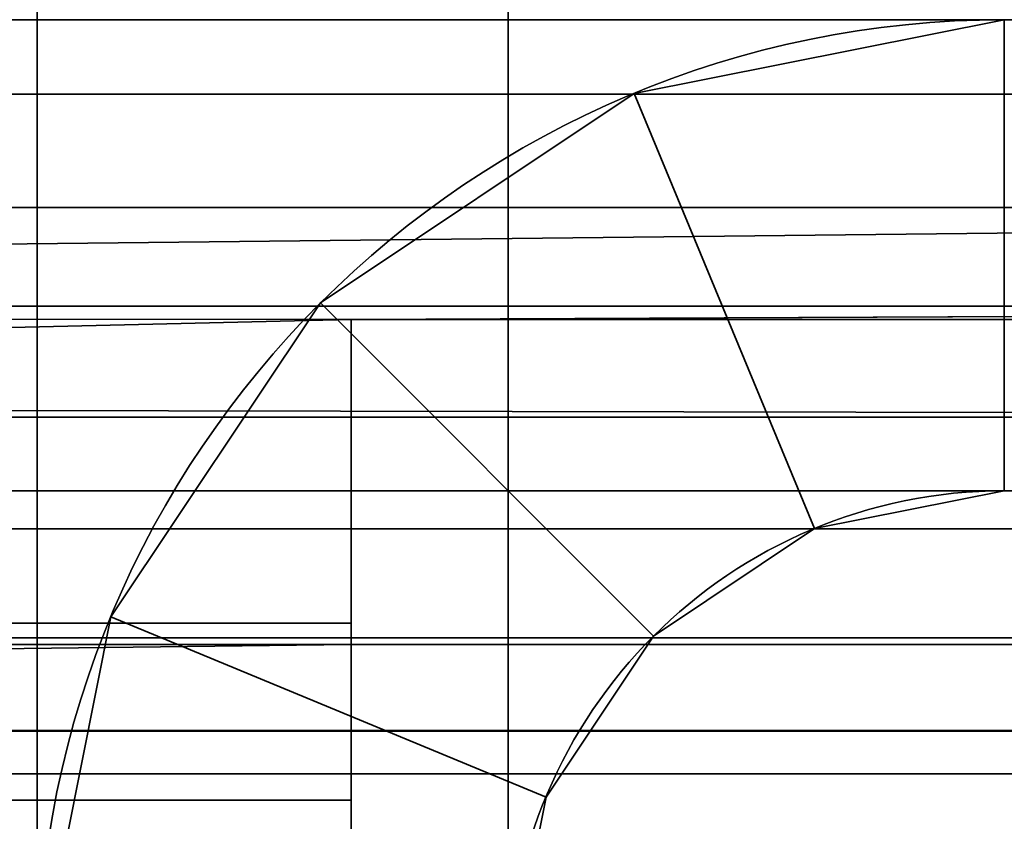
# Model space of a CAD drawing. Header units: millimetres. Extents: x -603 to 3703, y -115 to 249.
# Tile 1022 of 1056: x 1963.44 to 1966.58, y 13.95 to 16.5. Entities that reach past the tile are written whole.
import ezdxf

# ---------------------------------------------------------------- set-up
doc = ezdxf.new("R2010")
doc.units = ezdxf.units.MM
doc.layers.add('152', color=7, linetype='Continuous', true_color=0xffffff)

# ---------------------------------------------------------------- blocks, each defined once
blk = doc.blocks.new('UG_SURFACE_002')
at = {"layer": '152', "color": 252, "linetype": 'Continuous', "lineweight": 35}
for points in [[(2165, -13.4, 2212.25), (2165, 230.4, 2212.25), (835, 230.4, 2212.25), (835, -13.4, 2212.25)], [(985, -13.4, 2062.2499), (985, 230.4, 2062.2499), (2015.0001, 230.4, 2062.2499), (2015.0001, -13.4, 2062.2499)]]:
    blk.add_3dface(points, dxfattribs=at)
blk = doc.blocks.new('UG_SURFACE_114')
at = {"layer": '152', "color": 7, "linetype": 'Continuous', "lineweight": 35}
for points in [[(1028.8221, 13.7586, 2018.4281), (1971.195, 13.867, 2018.445), (1969.2187, 14.2362, 2016.4688)], [(1030.7813, 14.2362, 2016.4688), (1028.8221, 13.7586, 2018.4281), (1969.2187, 14.2362, 2016.4688)], [(1969.2187, 14.2362, 2016.4688), (1968.7123, 14.0981, 2015.9624), (1031.2877, 14.0981, 2015.9624), (1030.7813, 14.2362, 2016.4688)], [(1031.2877, 14.0981, 2015.9624), (1968.7123, 14.0981, 2015.9624), (1966.3631, 13.4575, 2013.613), (1033.6369, 13.4575, 2013.613)], [(1968.3046, 12.9751, 2015.5547), (1966.4322, 12.5427, 2013.6821), (1966.3631, 13.4575, 2013.613), (1968.7123, 14.0981, 2015.9624)]]:
    blk.add_3dface(points, dxfattribs=at)
blk = doc.blocks.new('UG_SURFACE_117')
at = {"layer": '152', "color": 252, "linetype": 'Continuous', "lineweight": 35}
for points in [[(1922.7, 15.9021, 2021.348), (1974, 15.9021, 2021.348), (1974, 16.9013, 2022.0156), (1922.7, 16.9013, 2022.0156)], [(1974, 16.5, 2019.17), (1920.2, 16.5, 2019.17), (1920.2, 16.6203, 2019.7747), (1974, 16.6203, 2019.7747)], [(1920.2, 16.5, 2019.17), (1974, 16.5, 2019.17), (1922.7, 16.5, 2017.1506)], [(1974, 16.5, 2019.17), (1974, 16.5, 2013.8299), (1922.7, 16.5, 2013.8299), (1922.7, 16.5, 2017.1506)], [(1922.7, 16.5, 2013.8299), (1974, 16.5, 2013.8299), (1974, 16.2628, 2012.6445), (1922.7, 16.2628, 2012.6445)], [(1922.7, 16.2628, 2012.6445), (1974, 16.2628, 2012.6445), (1974, 15.5876, 2011.642), (1922.7, 15.5876, 2011.642)], [(1974, 15.9021, 2021.348), (1922.7, 15.9021, 2021.348), (1922.7, 15.3376, 2020.5719)], [(1922.7, 15.3376, 2020.5719), (1974, 15.2345, 2020.3485), (1974, 15.9021, 2021.348)], [(1922.7, 15.5876, 2011.642), (1974, 15.5876, 2011.642), (1964.5, 15.5451, 2011.6005)], [(1964.5, 15.5451, 2011.6005), (1922.7, 14.5785, 2010.9761), (1922.7, 15.5876, 2011.642)], [(1974, 15.5876, 2011.642), (1974, 15.5451, 2011.6005), (1964.5, 15.5451, 2011.6005)], [(1964.5, 15.5451, 2011.6005), (1964.5, 14.5785, 2010.9761), (1922.7, 14.5785, 2010.9761)], [(1964.5, 14.5785, 2010.9761), (1964.5, 15.5451, 2011.6005), (1964.5, 14.5102, 2012.6863), (1964.5, 14.0143, 2012.3661)], [(1964.5, 14.5102, 2012.6863), (1964.5, 15.5451, 2011.6005), (1974, 15.5451, 2011.6005), (1974, 14.5102, 2012.6863)], [(1922.7, 15.3376, 2020.5719), (1920.2, 15.3376, 2020.5719), (1920.2, 15.2345, 2020.3485), (1974, 15.2345, 2020.3485)], [(1974, 15.2345, 2020.3485), (1920.2, 15.2345, 2020.3485), (1920.2, 15, 2019.17), (1974, 15, 2019.17)], [(1906.2999, 15, 2017.1506), (1922.7, 15, 2017.1506), (1974, 15, 2019.17), (1920.2, 15, 2019.17)], [(1922.7, 15, 2017.1506), (1922.7, 15, 2013.8299), (1974, 15, 2013.8299), (1974, 15, 2019.17)], [(1922.7, 14.8783, 2013.222), (1974, 14.8783, 2013.222), (1974, 15, 2013.8299), (1922.7, 15, 2013.8299)], [(1922.7, 14.532, 2012.7075), (1974, 14.532, 2012.7075), (1974, 14.8783, 2013.222), (1922.7, 14.8783, 2013.222)], [(1922.7, 13.42, 2010.7501), (1922.7, 14.5785, 2010.9761), (1964.5, 14.5785, 2010.9761), (1964.5, 13.42, 2010.7501)], [(1964.5, 13.42, 2010.7501), (1964.5, 14.5785, 2010.9761), (1964.5, 14.0143, 2012.3661), (1964.5, 13.42, 2012.2499)], [(1964.5, 14.5102, 2012.6863), (1922.7, 14.532, 2012.7075), (1922.7, 14.0143, 2012.3661)], [(1964.5, 14.5102, 2012.6863), (1974, 14.5102, 2012.6863), (1974, 14.532, 2012.7075), (1922.7, 14.532, 2012.7075)], [(1922.7, 14.0143, 2012.3661), (1964.5, 14.0143, 2012.3661), (1964.5, 14.5102, 2012.6863)], [(1964.5, 14.0143, 2012.3661), (1922.7, 14.0143, 2012.3661), (1922.7, 13.42, 2012.2499), (1964.5, 13.42, 2012.2499)]]:
    blk.add_3dface(points, dxfattribs=at)
blk = doc.blocks.new('UG_SURFACE_118')
at = {"layer": '152', "color": 252, "linetype": 'Continuous', "lineweight": 35}
for points in [[(1965, 18, 61.55), (1965, 13, 61.55), (1963.5, 13, 61.55), (1963.5, 18, 61.55)], [(1965, 13, 72.95), (1965, 18, 72.95), (1963.5, 18, 72.95), (1963.5, 13, 72.95)], [(1965, 18, 1935.95), (1963.5, 18, 1935.95), (1963.5, 13, 1935.95), (1965, 13, 1935.95)], [(1963.5, 18, 1924.5501), (1965, 18, 1924.5501), (1965, 13, 1924.5501), (1963.5, 13, 1924.5501)], [(1965, 18, 1625.45), (1963.5, 18, 1625.45), (1963.5, 13, 1625.45), (1965, 13, 1625.45)], [(1965, 18, 1614.05), (1965, 13, 1614.05), (1963.5, 13, 1614.05), (1963.5, 18, 1614.05)], [(1965, 13, 1314.95), (1965, 18, 1314.95), (1963.5, 18, 1314.95), (1963.5, 13, 1314.95)], [(1965, 18, 1303.55), (1965, 13, 1303.55), (1963.5, 13, 1303.55), (1963.5, 18, 1303.55)], [(1965, 18, 1004.45), (1963.5, 18, 1004.45), (1963.5, 13, 1004.45), (1965, 13, 1004.45)], [(1965, 18, 993.05), (1965, 13, 993.05), (1963.5, 13, 993.05), (1963.5, 18, 993.05)], [(1965, 13, 693.95), (1965, 18, 693.95), (1963.5, 18, 693.95), (1963.5, 13, 693.95)], [(1965, 18, 682.55), (1965, 13, 682.55), (1963.5, 13, 682.55), (1963.5, 18, 682.55)], [(1965, 18, 372.05), (1965, 13, 372.05), (1963.5, 13, 372.05), (1963.5, 18, 372.05)], [(1963.5, 13, 72.95), (1963.5, 18, 61.55), (1963.5, 13, 61.55)], [(1963.5, 13, 72.95), (1963.5, 18, 72.95), (1963.5, 18, 61.55)], [(1963.5, 13, 383.45), (1963.5, 18, 372.05), (1963.5, 13, 372.05)], [(1963.5, 13, 383.45), (1963.5, 18, 383.45), (1963.5, 18, 372.05)], [(1963.5, 13, 693.95), (1963.5, 18, 682.55), (1963.5, 13, 682.55)], [(1963.5, 13, 693.95), (1963.5, 18, 693.95), (1963.5, 18, 682.55)], [(1963.5, 13, 1004.45), (1963.5, 18, 993.05), (1963.5, 13, 993.05)], [(1963.5, 13, 1004.45), (1963.5, 18, 1004.45), (1963.5, 18, 993.05)], [(1963.5, 13, 1314.95), (1963.5, 18, 1314.95), (1963.5, 18, 1303.55), (1963.5, 13, 1303.55)], [(1963.5, 13, 1625.45), (1963.5, 18, 1614.05), (1963.5, 13, 1614.05)], [(1963.5, 13, 1625.45), (1963.5, 18, 1625.45), (1963.5, 18, 1614.05)], [(1963.5, 13, 1935.95), (1963.5, 18, 1924.5501), (1963.5, 13, 1924.5501)], [(1963.5, 13, 1935.95), (1963.5, 18, 1935.95), (1963.5, 18, 1924.5501)], [(1965, 18, 383.45), (1963.5, 18, 383.45), (1963.5, 13, 383.45), (1965, 13, 383.45)], [(1965, 13, 1924.5501), (1965, 18, 1935.95), (1965, 13, 1935.95)], [(1965, 13, 1924.5501), (1965, 18, 1924.5501), (1965, 18, 1935.95)], [(1965, 13, 682.55), (1965, 18, 682.55), (1965, 18, 693.95), (1965, 13, 693.95)], [(1965, 13, 1614.05), (1965, 18, 1625.45), (1965, 13, 1625.45)], [(1965, 13, 1614.05), (1965, 18, 1614.05), (1965, 18, 1625.45)], [(1965, 13, 372.05), (1965, 18, 383.45), (1965, 13, 383.45)], [(1965, 13, 372.05), (1965, 18, 372.05), (1965, 18, 383.45)], [(1965, 13, 1303.55), (1965, 18, 1314.95), (1965, 13, 1314.95)], [(1965, 13, 1303.55), (1965, 18, 1303.55), (1965, 18, 1314.95)], [(1965, 13, 61.55), (1965, 18, 72.95), (1965, 13, 72.95)], [(1965, 13, 61.55), (1965, 18, 61.55), (1965, 18, 72.95)], [(1965, 13, 993.05), (1965, 18, 993.05), (1965, 18, 1004.45), (1965, 13, 1004.45)], [(1966.58, 16.5, 2008.25), (1965.4013, 16.2655, 2008.25), (1965.9754, 14.8797, 2008.25), (1966.58, 15, 2008.25)], [(1966.58, 16.5, 2008.25), (1966.58, 16.5, 1938.45), (1965.4013, 16.2655, 1938.45), (1965.4013, 16.2655, 2008.25)], [(1966.58, 15, -6.75), (1965.9754, 14.8797, -6.75), (1965.4013, 16.2655, -6.75), (1966.58, 16.5, -6.75)], [(1966.58, 16.5, 59.05), (1966.58, 16.5, -6.75), (1965.4013, 16.2655, -6.75), (1965.4013, 16.2655, 59.05)], [(1966.58, 16.5, 59.05), (1965.4013, 16.2655, 59.05), (1965.9754, 14.8797, 59.05), (1966.58, 15, 59.05)], [(1966.58, 15, 1938.45), (1965.9754, 14.8797, 1938.45), (1965.4013, 16.2655, 1938.45), (1966.58, 16.5, 1938.45)], [(1966.58, 16.5, 1922.05), (1965.4013, 16.2655, 1922.05), (1965.9754, 14.8797, 1922.05), (1966.58, 15, 1922.05)], [(1966.58, 16.5, 1922.05), (1966.58, 16.5, 1627.95), (1965.4013, 16.2655, 1627.95), (1965.4013, 16.2655, 1922.05)], [(1966.58, 15, 1627.95), (1965.9754, 14.8797, 1627.95), (1965.4013, 16.2655, 1627.95), (1966.58, 16.5, 1627.95)], [(1966.58, 16.5, 1611.55), (1965.4013, 16.2655, 1611.55), (1965.9754, 14.8797, 1611.55), (1966.58, 15, 1611.55)], [(1966.58, 16.5, 1611.55), (1966.58, 16.5, 1317.45), (1965.4013, 16.2655, 1317.45), (1965.4013, 16.2655, 1611.55)], [(1966.58, 15, 1317.45), (1965.9754, 14.8797, 1317.45), (1965.4013, 16.2655, 1317.45), (1966.58, 16.5, 1317.45)], [(1966.58, 16.5, 1301.0499), (1965.4013, 16.2655, 1301.0499), (1965.9754, 14.8797, 1301.0499), (1966.58, 15, 1301.0499)], [(1966.58, 16.5, 1301.0499), (1966.58, 16.5, 1006.95), (1965.4013, 16.2655, 1006.95), (1965.4013, 16.2655, 1301.0499)], [(1966.58, 15, 1006.95), (1965.9754, 14.8797, 1006.95), (1965.4013, 16.2655, 1006.95), (1966.58, 16.5, 1006.95)], [(1966.58, 16.5, 990.55), (1965.4013, 16.2655, 990.55), (1965.9754, 14.8797, 990.55), (1966.58, 15, 990.55)], [(1966.58, 16.5, 990.55), (1966.58, 16.5, 696.45), (1965.4013, 16.2655, 696.45), (1965.4013, 16.2655, 990.55)], [(1966.58, 15, 696.45), (1965.9754, 14.8797, 696.45), (1965.4013, 16.2655, 696.45), (1966.58, 16.5, 696.45)], [(1966.58, 16.5, 680.05), (1965.4013, 16.2655, 680.05), (1965.9754, 14.8797, 680.05), (1966.58, 15, 680.05)], [(1966.58, 16.5, 680.05), (1966.58, 16.5, 385.95), (1965.4013, 16.2655, 385.95), (1965.4013, 16.2655, 680.05)], [(1966.58, 15, 385.95), (1965.9754, 14.8797, 385.95), (1965.4013, 16.2655, 385.95), (1966.58, 16.5, 385.95)], [(1966.58, 16.5, 369.55), (1966.58, 16.5, 75.45), (1965.4013, 16.2655, 75.45), (1965.4013, 16.2655, 369.55)], [(1966.58, 15, 75.45), (1965.9754, 14.8797, 75.45), (1965.4013, 16.2655, 75.45), (1966.58, 16.5, 75.45)], [(1966.58, 16.5, 369.55), (1965.4013, 16.2655, 369.55), (1965.9754, 14.8797, 369.55), (1966.58, 15, 369.55)], [(1965.4628, 14.5372, 2008.25), (1965.9754, 14.8797, 2008.25), (1965.4013, 16.2655, 2008.25), (1964.4021, 15.5979, 2008.25)], [(1965.4013, 16.2655, 2008.25), (1965.4013, 16.2655, 1938.45), (1964.4021, 15.5979, 1938.45), (1964.4021, 15.5979, 2008.25)], [(1964.4021, 15.5979, -6.75), (1965.4013, 16.2655, -6.75), (1965.9754, 14.8797, -6.75), (1965.4628, 14.5372, -6.75)], [(1965.4013, 16.2655, 59.05), (1965.4013, 16.2655, -6.75), (1964.4021, 15.5979, -6.75), (1964.4021, 15.5979, 59.05)], [(1965.4628, 14.5372, 59.05), (1965.9754, 14.8797, 59.05), (1965.4013, 16.2655, 59.05), (1964.4021, 15.5979, 59.05)], [(1964.4021, 15.5979, 1938.45), (1965.4013, 16.2655, 1938.45), (1965.9754, 14.8797, 1938.45), (1965.4628, 14.5372, 1938.45)], [(1965.4628, 14.5372, 1922.05), (1965.9754, 14.8797, 1922.05), (1965.4013, 16.2655, 1922.05), (1964.4021, 15.5979, 1922.05)], [(1965.4013, 16.2655, 1922.05), (1965.4013, 16.2655, 1627.95), (1964.4021, 15.5979, 1627.95), (1964.4021, 15.5979, 1922.05)], [(1964.4021, 15.5979, 1627.95), (1965.4013, 16.2655, 1627.95), (1965.9754, 14.8797, 1627.95), (1965.4628, 14.5372, 1627.95)], [(1965.4628, 14.5372, 1611.55), (1965.9754, 14.8797, 1611.55), (1965.4013, 16.2655, 1611.55), (1964.4021, 15.5979, 1611.55)], [(1965.4013, 16.2655, 1611.55), (1965.4013, 16.2655, 1317.45), (1964.4021, 15.5979, 1317.45), (1964.4021, 15.5979, 1611.55)], [(1964.4021, 15.5979, 1317.45), (1965.4013, 16.2655, 1317.45), (1965.9754, 14.8797, 1317.45), (1965.4628, 14.5372, 1317.45)], [(1965.4628, 14.5372, 1301.0499), (1965.9754, 14.8797, 1301.0499), (1965.4013, 16.2655, 1301.0499), (1964.4021, 15.5979, 1301.0499)], [(1965.4013, 16.2655, 1301.0499), (1965.4013, 16.2655, 1006.95), (1964.4021, 15.5979, 1006.95), (1964.4021, 15.5979, 1301.0499)], [(1964.4021, 15.5979, 1006.95), (1965.4013, 16.2655, 1006.95), (1965.9754, 14.8797, 1006.95), (1965.4628, 14.5372, 1006.95)], [(1965.4628, 14.5372, 990.55), (1965.9754, 14.8797, 990.55), (1965.4013, 16.2655, 990.55), (1964.4021, 15.5979, 990.55)], [(1965.4013, 16.2655, 990.55), (1965.4013, 16.2655, 696.45), (1964.4021, 15.5979, 696.45), (1964.4021, 15.5979, 990.55)], [(1964.4021, 15.5979, 696.45), (1965.4013, 16.2655, 696.45), (1965.9754, 14.8797, 696.45), (1965.4628, 14.5372, 696.45)], [(1965.4628, 14.5372, 680.05), (1965.9754, 14.8797, 680.05), (1965.4013, 16.2655, 680.05), (1964.4021, 15.5979, 680.05)], [(1965.4013, 16.2655, 680.05), (1965.4013, 16.2655, 385.95), (1964.4021, 15.5979, 385.95), (1964.4021, 15.5979, 680.05)], [(1964.4021, 15.5979, 385.95), (1965.4013, 16.2655, 385.95), (1965.9754, 14.8797, 385.95), (1965.4628, 14.5372, 385.95)], [(1965.4013, 16.2655, 369.55), (1965.4013, 16.2655, 75.45), (1964.4021, 15.5979, 75.45), (1964.4021, 15.5979, 369.55)], [(1964.4021, 15.5979, 75.45), (1965.4013, 16.2655, 75.45), (1965.9754, 14.8797, 75.45), (1965.4628, 14.5372, 75.45)], [(1965.4628, 14.5372, 369.55), (1965.9754, 14.8797, 369.55), (1965.4013, 16.2655, 369.55), (1964.4021, 15.5979, 369.55)], [(1964.4021, 15.5979, 2008.25), (1963.7345, 14.5987, 2008.25), (1965.1203, 14.0246, 2008.25), (1965.4628, 14.5372, 2008.25)], [(1964.4021, 15.5979, 2008.25), (1964.4021, 15.5979, 1938.45), (1963.7345, 14.5987, 1938.45), (1963.7345, 14.5987, 2008.25)], [(1965.4628, 14.5372, -6.75), (1965.1203, 14.0246, -6.75), (1963.7345, 14.5987, -6.75), (1964.4021, 15.5979, -6.75)], [(1964.4021, 15.5979, 59.05), (1964.4021, 15.5979, -6.75), (1963.7345, 14.5987, -6.75), (1963.7345, 14.5987, 59.05)], [(1964.4021, 15.5979, 59.05), (1963.7345, 14.5987, 59.05), (1965.1203, 14.0246, 59.05), (1965.4628, 14.5372, 59.05)], [(1965.4628, 14.5372, 1938.45), (1965.1203, 14.0246, 1938.45), (1963.7345, 14.5987, 1938.45), (1964.4021, 15.5979, 1938.45)], [(1964.4021, 15.5979, 1922.05), (1963.7345, 14.5987, 1922.05), (1965.1203, 14.0246, 1922.05), (1965.4628, 14.5372, 1922.05)], [(1964.4021, 15.5979, 1922.05), (1964.4021, 15.5979, 1627.95), (1963.7345, 14.5987, 1627.95), (1963.7345, 14.5987, 1922.05)], [(1965.4628, 14.5372, 1627.95), (1965.1203, 14.0246, 1627.95), (1963.7345, 14.5987, 1627.95), (1964.4021, 15.5979, 1627.95)], [(1964.4021, 15.5979, 1611.55), (1963.7345, 14.5987, 1611.55), (1965.1203, 14.0246, 1611.55), (1965.4628, 14.5372, 1611.55)], [(1964.4021, 15.5979, 1611.55), (1964.4021, 15.5979, 1317.45), (1963.7345, 14.5987, 1317.45), (1963.7345, 14.5987, 1611.55)], [(1965.4628, 14.5372, 1317.45), (1965.1203, 14.0246, 1317.45), (1963.7345, 14.5987, 1317.45), (1964.4021, 15.5979, 1317.45)], [(1964.4021, 15.5979, 1301.0499), (1963.7345, 14.5987, 1301.0499), (1965.1203, 14.0246, 1301.0499), (1965.4628, 14.5372, 1301.0499)], [(1964.4021, 15.5979, 1301.0499), (1964.4021, 15.5979, 1006.95), (1963.7345, 14.5987, 1006.95), (1963.7345, 14.5987, 1301.0499)], [(1965.4628, 14.5372, 1006.95), (1965.1203, 14.0246, 1006.95), (1963.7345, 14.5987, 1006.95), (1964.4021, 15.5979, 1006.95)], [(1964.4021, 15.5979, 990.55), (1963.7345, 14.5987, 990.55), (1965.1203, 14.0246, 990.55), (1965.4628, 14.5372, 990.55)], [(1964.4021, 15.5979, 990.55), (1964.4021, 15.5979, 696.45), (1963.7345, 14.5987, 696.45), (1963.7345, 14.5987, 990.55)], [(1965.4628, 14.5372, 696.45), (1965.1203, 14.0246, 696.45), (1963.7345, 14.5987, 696.45), (1964.4021, 15.5979, 696.45)], [(1964.4021, 15.5979, 680.05), (1963.7345, 14.5987, 680.05), (1965.1203, 14.0246, 680.05), (1965.4628, 14.5372, 680.05)], [(1964.4021, 15.5979, 680.05), (1964.4021, 15.5979, 385.95), (1963.7345, 14.5987, 385.95), (1963.7345, 14.5987, 680.05)], [(1965.4628, 14.5372, 385.95), (1965.1203, 14.0246, 385.95), (1963.7345, 14.5987, 385.95), (1964.4021, 15.5979, 385.95)], [(1964.4021, 15.5979, 369.55), (1964.4021, 15.5979, 75.45), (1963.7345, 14.5987, 75.45), (1963.7345, 14.5987, 369.55)], [(1965.4628, 14.5372, 75.45), (1965.1203, 14.0246, 75.45), (1963.7345, 14.5987, 75.45), (1964.4021, 15.5979, 75.45)], [(1964.4021, 15.5979, 369.55), (1963.7345, 14.5987, 369.55), (1965.1203, 14.0246, 369.55), (1965.4628, 14.5372, 369.55)], [(1965.9754, 14.8797, 2008.25), (1965.9754, 14.8797, 1938.45), (1966.58, 15, 1938.45), (1966.58, 15, 2008.25)], [(1965.9754, 14.8797, 59.05), (1965.9754, 14.8797, -6.75), (1966.58, 15, -6.75), (1966.58, 15, 59.05)], [(1965.9754, 14.8797, 1922.05), (1965.9754, 14.8797, 1627.95), (1966.58, 15, 1627.95), (1966.58, 15, 1922.05)], [(1965.9754, 14.8797, 1611.55), (1965.9754, 14.8797, 1317.45), (1966.58, 15, 1317.45), (1966.58, 15, 1611.55)], [(1965.9754, 14.8797, 1301.0499), (1965.9754, 14.8797, 1006.95), (1966.58, 15, 1006.95), (1966.58, 15, 1301.0499)], [(1965.9754, 14.8797, 990.55), (1965.9754, 14.8797, 696.45), (1966.58, 15, 696.45), (1966.58, 15, 990.55)], [(1965.9754, 14.8797, 680.05), (1965.9754, 14.8797, 385.95), (1966.58, 15, 385.95), (1966.58, 15, 680.05)], [(1965.9754, 14.8797, 369.55), (1965.9754, 14.8797, 75.45), (1966.58, 15, 75.45), (1966.58, 15, 369.55)], [(1965.4628, 14.5372, 2008.25), (1965.4628, 14.5372, 1938.45), (1965.9754, 14.8797, 1938.45), (1965.9754, 14.8797, 2008.25)], [(1965.4628, 14.5372, 59.05), (1965.4628, 14.5372, -6.75), (1965.9754, 14.8797, -6.75), (1965.9754, 14.8797, 59.05)], [(1965.4628, 14.5372, 1922.05), (1965.4628, 14.5372, 1627.95), (1965.9754, 14.8797, 1627.95), (1965.9754, 14.8797, 1922.05)], [(1965.4628, 14.5372, 1611.55), (1965.4628, 14.5372, 1317.45), (1965.9754, 14.8797, 1317.45), (1965.9754, 14.8797, 1611.55)], [(1965.4628, 14.5372, 1301.0499), (1965.4628, 14.5372, 1006.95), (1965.9754, 14.8797, 1006.95), (1965.9754, 14.8797, 1301.0499)], [(1965.4628, 14.5372, 990.55), (1965.4628, 14.5372, 696.45), (1965.9754, 14.8797, 696.45), (1965.9754, 14.8797, 990.55)], [(1965.4628, 14.5372, 680.05), (1965.4628, 14.5372, 385.95), (1965.9754, 14.8797, 385.95), (1965.9754, 14.8797, 680.05)], [(1965.4628, 14.5372, 369.55), (1965.4628, 14.5372, 75.45), (1965.9754, 14.8797, 75.45), (1965.9754, 14.8797, 369.55)], [(1965, 13.42, 2008.25), (1965.1203, 14.0246, 2008.25), (1963.7345, 14.5987, 2008.25), (1963.5, 13.42, 2008.25)], [(1963.7345, 14.5987, 2008.25), (1963.7345, 14.5987, 1938.45), (1963.5, 13.42, 1938.45), (1963.5, 13.42, 2008.25)], [(1963.5, 13.42, -6.75), (1963.7345, 14.5987, -6.75), (1965.1203, 14.0246, -6.75), (1965, 13.42, -6.75)], [(1963.7345, 14.5987, 59.05), (1963.7345, 14.5987, -6.75), (1963.5, 13.42, -6.75), (1963.5, 13.42, 59.05)], [(1965, 13.42, 59.05), (1965.1203, 14.0246, 59.05), (1963.7345, 14.5987, 59.05), (1963.5, 13.42, 59.05)], [(1963.5, 13.42, 1938.45), (1963.7345, 14.5987, 1938.45), (1965.1203, 14.0246, 1938.45), (1965, 13.42, 1938.45)], [(1965, 13.42, 1922.05), (1965.1203, 14.0246, 1922.05), (1963.7345, 14.5987, 1922.05), (1963.5, 13.42, 1922.05)], [(1963.7345, 14.5987, 1922.05), (1963.7345, 14.5987, 1627.95), (1963.5, 13.42, 1627.95), (1963.5, 13.42, 1922.05)], [(1963.5, 13.42, 1627.95), (1963.7345, 14.5987, 1627.95), (1965.1203, 14.0246, 1627.95), (1965, 13.42, 1627.95)], [(1965, 13.42, 1611.55), (1965.1203, 14.0246, 1611.55), (1963.7345, 14.5987, 1611.55), (1963.5, 13.42, 1611.55)], [(1963.7345, 14.5987, 1611.55), (1963.7345, 14.5987, 1317.45), (1963.5, 13.42, 1317.45), (1963.5, 13.42, 1611.55)], [(1963.5, 13.42, 1317.45), (1963.7345, 14.5987, 1317.45), (1965.1203, 14.0246, 1317.45), (1965, 13.42, 1317.45)], [(1965, 13.42, 1301.0499), (1965.1203, 14.0246, 1301.0499), (1963.7345, 14.5987, 1301.0499), (1963.5, 13.42, 1301.0499)], [(1963.7345, 14.5987, 1301.0499), (1963.7345, 14.5987, 1006.95), (1963.5, 13.42, 1006.95), (1963.5, 13.42, 1301.0499)], [(1963.5, 13.42, 1006.95), (1963.7345, 14.5987, 1006.95), (1965.1203, 14.0246, 1006.95), (1965, 13.42, 1006.95)], [(1965, 13.42, 990.55), (1965.1203, 14.0246, 990.55), (1963.7345, 14.5987, 990.55), (1963.5, 13.42, 990.55)], [(1963.7345, 14.5987, 990.55), (1963.7345, 14.5987, 696.45), (1963.5, 13.42, 696.45), (1963.5, 13.42, 990.55)], [(1963.5, 13.42, 696.45), (1963.7345, 14.5987, 696.45), (1965.1203, 14.0246, 696.45), (1965, 13.42, 696.45)], [(1965, 13.42, 680.05), (1965.1203, 14.0246, 680.05), (1963.7345, 14.5987, 680.05), (1963.5, 13.42, 680.05)], [(1963.7345, 14.5987, 680.05), (1963.7345, 14.5987, 385.95), (1963.5, 13.42, 385.95), (1963.5, 13.42, 680.05)], [(1963.5, 13.42, 385.95), (1963.7345, 14.5987, 385.95), (1965.1203, 14.0246, 385.95), (1965, 13.42, 385.95)], [(1963.7345, 14.5987, 369.55), (1963.7345, 14.5987, 75.45), (1963.5, 13.42, 75.45), (1963.5, 13.42, 369.55)], [(1963.5, 13.42, 75.45), (1963.7345, 14.5987, 75.45), (1965.1203, 14.0246, 75.45), (1965, 13.42, 75.45)], [(1965, 13.42, 369.55), (1965.1203, 14.0246, 369.55), (1963.7345, 14.5987, 369.55), (1963.5, 13.42, 369.55)], [(1965.1203, 14.0246, 2008.25), (1965.1203, 14.0246, 1938.45), (1965.4628, 14.5372, 1938.45), (1965.4628, 14.5372, 2008.25)], [(1965.1203, 14.0246, 59.05), (1965.1203, 14.0246, -6.75), (1965.4628, 14.5372, -6.75), (1965.4628, 14.5372, 59.05)], [(1965.1203, 14.0246, 1922.05), (1965.1203, 14.0246, 1627.95), (1965.4628, 14.5372, 1627.95), (1965.4628, 14.5372, 1922.05)], [(1965.1203, 14.0246, 1611.55), (1965.1203, 14.0246, 1317.45), (1965.4628, 14.5372, 1317.45), (1965.4628, 14.5372, 1611.55)], [(1965.1203, 14.0246, 1301.0499), (1965.1203, 14.0246, 1006.95), (1965.4628, 14.5372, 1006.95), (1965.4628, 14.5372, 1301.0499)], [(1965.1203, 14.0246, 990.55), (1965.1203, 14.0246, 696.45), (1965.4628, 14.5372, 696.45), (1965.4628, 14.5372, 990.55)], [(1965.1203, 14.0246, 680.05), (1965.1203, 14.0246, 385.95), (1965.4628, 14.5372, 385.95), (1965.4628, 14.5372, 680.05)], [(1965.1203, 14.0246, 369.55), (1965.1203, 14.0246, 75.45), (1965.4628, 14.5372, 75.45), (1965.4628, 14.5372, 369.55)], [(1965, 13.42, 2008.25), (1965, 13.42, 1938.45), (1965.1203, 14.0246, 1938.45), (1965.1203, 14.0246, 2008.25)], [(1965, 13.42, 59.05), (1965, 13.42, -6.75), (1965.1203, 14.0246, -6.75), (1965.1203, 14.0246, 59.05)], [(1965, 13.42, 1922.05), (1965, 13.42, 1627.95), (1965.1203, 14.0246, 1627.95), (1965.1203, 14.0246, 1922.05)], [(1965, 13.42, 1611.55), (1965, 13.42, 1317.45), (1965.1203, 14.0246, 1317.45), (1965.1203, 14.0246, 1611.55)], [(1965, 13.42, 1301.0499), (1965, 13.42, 1006.95), (1965.1203, 14.0246, 1006.95), (1965.1203, 14.0246, 1301.0499)], [(1965, 13.42, 990.55), (1965, 13.42, 696.45), (1965.1203, 14.0246, 696.45), (1965.1203, 14.0246, 990.55)], [(1965, 13.42, 680.05), (1965, 13.42, 385.95), (1965.1203, 14.0246, 385.95), (1965.1203, 14.0246, 680.05)], [(1965, 13.42, 369.55), (1965, 13.42, 75.45), (1965.1203, 14.0246, 75.45), (1965.1203, 14.0246, 369.55)]]:
    blk.add_3dface(points, dxfattribs=at)
blk = doc.blocks.new('UG_SURFACE_142')
at = {"layer": '152', "color": 41, "linetype": 'Continuous', "lineweight": 35}
for points in [[(1958.65, 11.15, -5.75), (1958.65, 229.15, -5.75), (1970.5, 229.15, -5.75), (1970.5, 203.3, -5.75)], [(1958.65, 11.15, -5.75), (1970.5, 203.3, -5.75), (1963.0001, 19.5, -5.75)]]:
    blk.add_3dface(points, dxfattribs=at)
blk = doc.blocks.new('UG_SURFACE_163')
at = {"layer": '152', "color": 252, "linetype": 'Continuous', "lineweight": 35}
for points in [[(1023.5, -30.32, 2023.7501), (1976.5, -30.32, 2023.7501), (1976.5, 62.52, 2023.7501), (1023.5, 62.52, 2023.7501)], [(1025, -30.32, 2022.2499), (1025, 62.52, 2022.2499), (1975, 62.52, 2022.2499), (1975, -30.32, 2022.2499)]]:
    blk.add_3dface(points, dxfattribs=at)

msp = doc.modelspace()

# ---------------------------------------------------------------- linework, layer by layer
at = {"layer": '152', "color": 251, "linetype": 'Continuous', "lineweight": -3, "true_color": 0x636466}
for p, q in [((1963.5, 13, 993.05), (1963.5, 18, 993.05)), ((1963.5, 13, 682.55), (1963.5, 18, 682.55)), ((1963.5, 18, 72.95), (1963.5, 13, 72.95)), ((1963.5, 18, 1935.95), (1963.5, 13, 1935.95)), ((1963.5, 13, 1614.05), (1963.5, 18, 1614.05)), ((1963.5, 18, 1625.45), (1963.5, 13, 1625.45)), ((1963.5, 18, 693.95), (1963.5, 13, 693.95)), ((1963.5, 18, 1314.95), (1963.5, 13, 1314.95)), ((1963.5, 13, 1924.55), (1963.5, 18, 1924.55)), ((1963.5, 18, 383.45), (1963.5, 13, 383.45)), ((1963.5, 18, 1004.45), (1963.5, 13, 1004.45)), ((1963.5, 13, 372.05), (1963.5, 18, 372.05)), ((1963.5, 13, 1303.55), (1963.5, 18, 1303.55)), ((1963.5, 13, 61.55), (1963.5, 18, 61.55)), ((1965, 18, 693.95), (1965, 13, 693.95)), ((1965, 18, 1924.55), (1965, 13, 1924.55)), ((1965, 18, 1314.95), (1965, 13, 1314.95)), ((1965, 13, 1303.55), (1965, 18, 1303.55)), ((1965, 18, 72.95), (1965, 13, 72.95)), ((1965, 18, 383.45), (1965, 13, 383.45)), ((1965, 13, 1614.05), (1965, 18, 1614.05)), ((1965, 18, 1004.45), (1965, 13, 1004.45)), ((1965, 13, 1935.95), (1965, 18, 1935.95)), ((1965, 13, 61.55), (1965, 18, 61.55)), ((1965, 13, 682.55), (1965, 18, 682.55)), ((1965, 13, 993.05), (1965, 18, 993.05)), ((1965, 13, 372.05), (1965, 18, 372.05)), ((1965, 18, 1625.45), (1965, 13, 1625.45)), ((1974, 16.5, 2019.17), (1920.2, 16.5, 2019.17)), ((1974, 16.5, 2013.83), (1922.7, 16.5, 2013.83)), ((1969.9006, 16.5, 75.45), (1966.58, 16.5, 75.45)), ((1966.58, 16.5, 1938.45), (1969.9006, 16.5, 1938.45)), ((1966.58, 16.5, 75.45), (1966.58, 16.5, 369.55)), ((1969.9006, 16.5, 1922.05), (1966.58, 16.5, 1922.05)), ((1969.9006, 16.5, 696.45), (1966.58, 16.5, 696.45)), ((1969.9006, 16.5, 1317.45), (1966.58, 16.5, 1317.45)), ((1966.58, 16.5, 1627.95), (1966.58, 16.5, 1922.05)), ((1966.58, 16.5, 1301.05), (1969.9006, 16.5, 1301.05)), ((1966.58, 16.5, -6.75), (1971.92, 16.5, -6.75)), ((1966.58, 16.5, 680.05), (1969.9006, 16.5, 680.05)), ((1966.58, 16.5, 1938.45), (1966.58, 16.5, 2008.25)), ((1966.58, 16.5, 696.45), (1966.58, 16.5, 990.55)), ((1966.58, 16.5, 59.05), (1969.9006, 16.5, 59.05)), ((1966.58, 16.5, 385.95), (1966.58, 16.5, 680.05)), ((1966.58, 16.5, 1317.45), (1966.58, 16.5, 1611.55)), ((1966.58, 16.5, 2008.25), (1971.92, 16.5, 2008.25)), ((1966.58, 16.5, -6.75), (1966.58, 16.5, 59.05)), ((1966.58, 16.5, 1006.95), (1966.58, 16.5, 1301.05)), ((1974, 15.5451, 2011.6006), (1964.5, 15.5451, 2011.6006)), ((1964.5, 14.5102, 2012.6863), (1964.5, 15.5451, 2011.6006)), ((1974, 15, 2019.17), (1920.2, 15, 2019.17)), ((1974, 15, 2013.83), (1922.7, 15, 2013.83)), ((1966.58, 15, 75.45), (1966.58, 15, 369.55)), ((1966.58, 15, -6.75), (1966.58, 15, 59.05)), ((1966.58, 15, 1006.95), (1966.58, 15, 1301.05)), ((1966.58, 15, 1317.45), (1969.9006, 15, 1317.45)), ((1969.9006, 15, 1006.95), (1966.58, 15, 1006.95)), ((1969.9006, 15, 59.05), (1966.58, 15, 59.05)), ((1966.58, 15, 1938.45), (1966.58, 15, 2008.25)), ((1966.58, 15, 696.45), (1966.58, 15, 990.55)), ((1969.9006, 15, 1627.95), (1966.58, 15, 1627.95)), ((1969.9006, 15, 1938.45), (1966.58, 15, 1938.45)), ((1966.58, 15, 696.45), (1969.9006, 15, 696.45)), ((1966.58, 15, 1317.45), (1966.58, 15, 1611.55)), ((1969.9006, 15, 385.95), (1966.58, 15, 385.95)), ((1966.58, 15, -6.75), (1971.92, 15, -6.75)), ((1966.58, 15, 1627.95), (1966.58, 15, 1922.05)), ((1966.58, 15, 75.45), (1969.9006, 15, 75.45)), ((1966.58, 15, 1611.55), (1969.9006, 15, 1611.55)), ((1966.58, 15, 369.55), (1969.9006, 15, 369.55)), ((1969.9006, 15, 1301.05), (1966.58, 15, 1301.05)), ((1966.58, 15, 990.55), (1969.9006, 15, 990.55)), ((1966.58, 15, 2008.25), (1971.92, 15, 2008.25)), ((1966.58, 15, 385.95), (1966.58, 15, 680.05)), ((1969.9006, 15, 680.05), (1966.58, 15, 680.05)), ((1966.58, 15, 1922.05), (1969.9006, 15, 1922.05)), ((1974, 14.5102, 2012.6863), (1964.5, 14.5102, 2012.6863))]:
    msp.add_line(p, q, dxfattribs=at)
at = {"layer": '152', "color": 251, "linetype": 'Continuous', "lineweight": -3, "true_color": 0x636466, "extrusion": (0, 0, -1)}
for centre, radius in [((-1966.58, 13.42, -1938.45), 3.08), ((-1966.58, 13.42, -1627.95), 3.08), ((-1966.58, 13.42, -680.05), 3.08), ((-1966.58, 13.42, -385.95), 3.08), ((-1966.58, 13.42, -1301.05), 3.08), ((-1966.58, 13.42, 6.75), 3.08), ((-1966.58, 13.42, -59.05), 3.08), ((-1966.58, 13.42, -1006.95), 3.08), ((-1966.58, 13.42, -2008.25), 3.08), ((-1966.58, 13.42, -696.45), 1.58), ((-1966.58, 13.42, 6.75), 1.58), ((-1966.58, 13.42, -1611.55), 1.58), ((-1966.58, 13.42, -1922.05), 1.58), ((-1966.58, 13.42, -1317.45), 1.58), ((-1966.58, 13.42, -369.55), 1.58), ((-1966.58, 13.42, -2008.25), 1.58), ((-1966.58, 13.42, -990.55), 1.58), ((-1966.58, 13.42, -75.45), 1.58)]:
    msp.add_arc(centre, radius, 0, 90, dxfattribs=at)
at = {"layer": '152', "color": 251, "linetype": 'Continuous', "lineweight": -3, "true_color": 0x636466}
for centre, radius in [((1966.58, 13.42, 369.55), 3.08), ((1966.58, 13.42, 75.45), 3.08), ((1966.58, 13.42, 990.55), 3.08), ((1966.58, 13.42, 696.45), 3.08), ((1966.58, 13.42, 1611.55), 3.08), ((1966.58, 13.42, 1922.05), 3.08), ((1966.58, 13.42, 1317.45), 3.08), ((1966.58, 13.42, 1006.95), 1.58), ((1966.58, 13.42, 59.05), 1.58), ((1966.58, 13.42, 1627.95), 1.58), ((1966.58, 13.42, 680.05), 1.58), ((1966.58, 13.42, 1938.45), 1.58), ((1966.58, 13.42, 385.95), 1.58), ((1966.58, 13.42, 1301.05), 1.58)]:
    msp.add_arc(centre, radius, 90, 180, dxfattribs=at)
at = {"layer": '152', "color": 251, "linetype": 'Continuous', "lineweight": -3, "true_color": 0x636466, "extrusion": (1, 0, 0)}
msp.add_arc((13.42, 2013.83, 1964.5), 3.08, 269.9999, 313.6276, dxfattribs=at)
at = {"layer": '152', "color": 251, "linetype": 'Continuous', "lineweight": -3, "true_color": 0x636466, "extrusion": (-1, 0, 0)}
msp.add_arc((-13.42, 2013.83, -1964.5), 1.58, 226.3724, 270.0001, dxfattribs=at)
at = {"layer": '152', "color": 251, "linetype": 'Continuous', "lineweight": -3, "true_color": 0x636466}
for points in [[(1965.663, 13.2666, 2012.913), (1968.1674, 14.6068, 2015.4174), (1971.1854, 14.5654, 2018.4354), (1973.652, 13.1555, 2020.902)], [(1973.652, 13.1555, -8.75), (1971.1854, 14.5654, -8.75), (1968.1674, 14.6068, -8.75), (1965.663, 13.2666, -8.75)]]:
    msp.add_open_spline(points, degree=3, dxfattribs=at)
msp.add_open_spline([(1965.663, 13.2666, 2012.913), (1966.948, 13.9543, 2014.198), (1968.2993, 14.26, 2015.5493), (1971.0277, 14.2249, 2018.2777), (1972.3787, 13.8833, 2019.6287), (1973.652, 13.1555, 2020.902)], degree=3, knots=[0, 0, 0, 0, 0.5, 0.5, 1, 1, 1, 1], dxfattribs=at)

# ---------------------------------------------------------------- block references
for name in ['UG_SURFACE_002', 'UG_SURFACE_142', 'UG_SURFACE_163', 'UG_SURFACE_117', 'UG_SURFACE_118', 'UG_SURFACE_114']:
    msp.add_blockref(name, (0, 0), dxfattribs=at)

doc.saveas('drawing.dxf')
